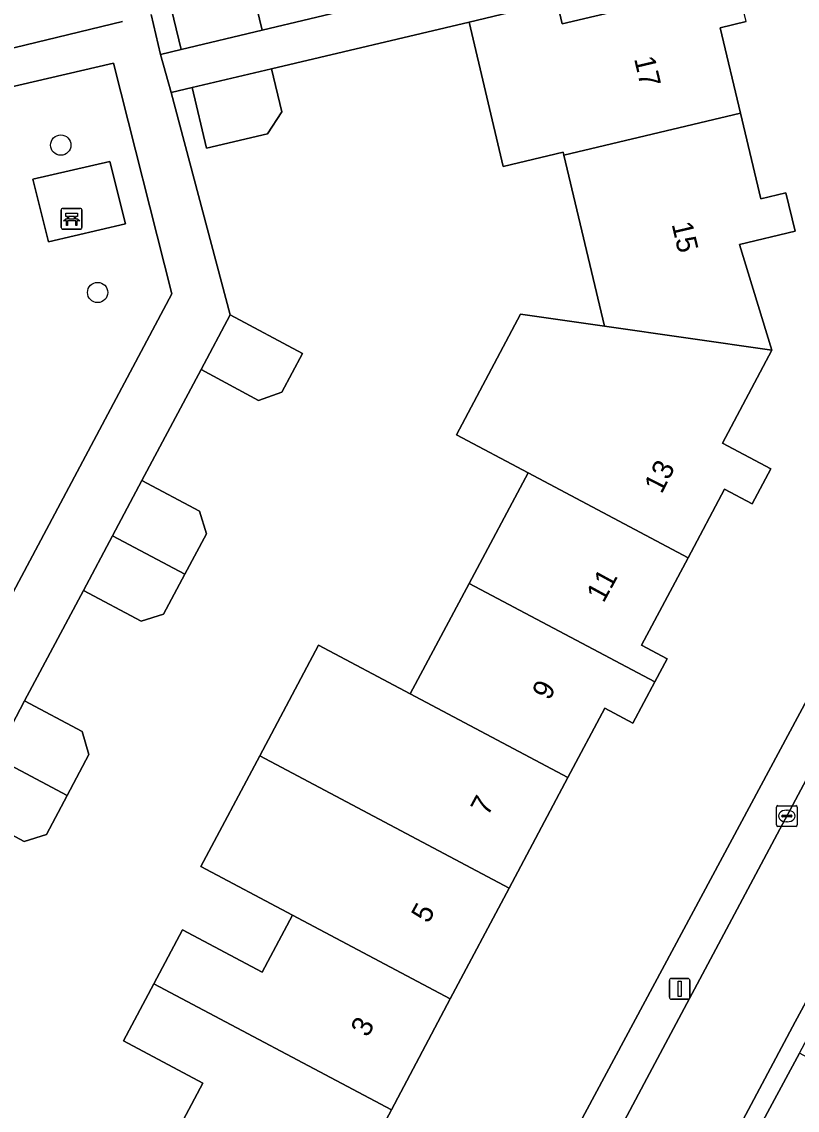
# Model space of a CAD drawing. Extents: x 158455 to 159797, y 387218 to 388672.
# Drawn here: x 159374 to 159411.4, y 388531.3 to 388583.8 of the extents above; entities that cross this region are included whole.
import ezdxf

# ---------------------------------------------------------------- set-up
doc = ezdxf.new("R2010")
doc.units = 0
for name, color, linetype in [('IMGEO_Bank', 7, 'Continuous'), ('IMGEO_Boom', 7, 'Continuous'), ('IMGEO_Erf', 7, 'Continuous'), ('IMGEO_Groenvoorziening', 7, 'Continuous'), ('IMGEO_Kolk', 7, 'Continuous'), ('IMGEO_Lichtmast', 7, 'Continuous'), ('IMGEO_Muur', 7, 'Continuous'), ('IMGEO_Pand', 7, 'Continuous'), ('IMGEO_Pand_nummerreeks', 7, 'Continuous'), ('IMGEO_Rijbaan_lokaal_open', 7, 'Continuous'), ('IMGEO_Terreindeel_zand', 7, 'Continuous'), ('IMGEO_Voetpad_open', 7, 'Continuous')]:
    doc.layers.add(name, color=color, linetype=linetype)

msp = doc.modelspace()

# ---------------------------------------------------------------- linework, layer by layer
at = {"layer": 'IMGEO_Bank'}
for p, q in [((159375.936, 388573.856), (159375.936, 388574.697)), ((159375.936, 388574.697), (159375.936, 388573.856)), ((159376.011, 388574.781), (159376.852, 388574.781)), ((159376.852, 388574.781), (159376.011, 388574.781)), ((159376.936, 388574.706), (159376.936, 388573.865)), ((159376.936, 388573.865), (159376.936, 388574.706)), ((159376.633, 388574.179), (159376.24, 388574.179)), ((159376.245, 388574.287), (159376.245, 388574.393)), ((159376.289, 388574.393), (159376.289, 388574.287)), ((159376.577, 388574.399), (159376.295, 388574.399)), ((159376.295, 388574.281), (159376.577, 388574.281)), ((159376.583, 388574.287), (159376.583, 388574.393)), ((159376.627, 388574.393), (159376.627, 388574.287)), ((159376.861, 388573.781), (159376.02, 388573.781)), ((159376.02, 388573.781), (159376.861, 388573.781))]:
    msp.add_line(p, q, dxfattribs=at)
for points in [[(159376.239, 388574.399), (159376.153, 388574.399), (159376.153, 388574.56), (159376.716, 388574.56), (159376.716, 388574.399), (159376.633, 388574.399)], [(159376.183, 388574.179), (159376.041, 388574.179), (159376.153, 388574.281), (159376.239, 388574.281)], [(159376.233, 388574.172), (159376.233, 388573.965), (159376.19, 388573.965), (159376.19, 388574.172)], [(159376.633, 388574.281), (159376.716, 388574.281), (159376.828, 388574.179), (159376.689, 388574.179)], [(159376.683, 388574.172), (159376.683, 388573.965), (159376.639, 388573.965), (159376.639, 388574.172)]]:
    msp.add_lwpolyline(points, dxfattribs=at)
for centre, radius, start, end in [((159376.014, 388574.703), 0.0779, 92.4484, 184.2845), ((159376.014, 388574.703), 0.0779, 92.4484, 184.2845), ((159376.858, 388574.703), 0.0779, 2.4484, 94.2845), ((159376.858, 388574.703), 0.0779, 2.4484, 94.2845), ((159376.183, 388574.172), 0.00671, 2.8957, 87.1043), ((159376.24, 388574.172), 0.00671, 92.8957, 177.1043), ((159376.238, 388574.392), 0.00671, 2.8957, 87.1043), ((159376.238, 388574.288), 0.00671, 272.8957, 357.1043), ((159376.295, 388574.392), 0.00671, 92.8957, 177.1043), ((159376.295, 388574.288), 0.00671, 182.8957, 267.1043), ((159376.577, 388574.392), 0.00671, 2.8957, 87.1043), ((159376.577, 388574.288), 0.00671, 272.8957, 357.1043), ((159376.634, 388574.392), 0.00671, 92.8957, 177.1043), ((159376.634, 388574.288), 0.00671, 182.8957, 267.1043), ((159376.632, 388574.172), 0.00671, 2.8957, 87.1043), ((159376.689, 388574.172), 0.00671, 92.8957, 177.1043), ((159376.014, 388573.859), 0.0779, 182.4484, 274.2845), ((159376.014, 388573.859), 0.0779, 182.4484, 274.2845), ((159376.858, 388573.859), 0.0779, 272.4484, 4.2845), ((159376.858, 388573.859), 0.0779, 272.4484, 4.2845)]:
    msp.add_arc(centre, radius, start, end, dxfattribs=at)
at = {"layer": 'IMGEO_Boom'}
for centre in [(159375.914, 388577.836), (159377.693, 388570.728)]:
    msp.add_circle(centre, 0.489, dxfattribs=at)
at = {"layer": 'IMGEO_Erf'}
for points in [[(159385.123, 388585.453), (159385.62, 388583.379), (159394.819, 388585.583)], [(159399.831, 388584.767), (159400.088, 388583.677), (159408.505, 388585.668)], [(159380.27, 388584.131), (159380.72, 388582.205), (159381.721, 388582.444), (159381.018, 388585.381)], [(159364.814, 388580.386), (159378.886, 388583.796)], [(159379.933, 388527.289), (159382.765, 388532.605), (159378.934, 388534.64), (159380.404, 388537.399), (159381.786, 388539.992), (159385.616, 388537.957), (159387.082, 388540.709), (159382.663, 388543.055), (159385.503, 388548.386), (159388.343, 388553.717), (159392.762, 388551.371), (159395.602, 388556.701), (159398.442, 388562.032), (159394.986, 388563.867), (159398.071, 388569.679), (159402.118, 388569.1), (159400.165, 388577.357), (159400.133, 388577.493), (159397.244, 388576.809), (159395.598, 388583.766), (159386.08, 388581.515), (159386.573, 388579.433), (159385.878, 388578.377), (159382.934, 388577.681), (159382.241, 388580.608), (159381.244, 388580.372), (159384.076, 388569.648), (159387.563, 388567.792), (159386.567, 388565.921), (159385.448, 388565.521), (159382.678, 388567.02), (159379.826, 388561.662), (159382.597, 388560.188), (159382.937, 388559.099), (159381.895, 388557.141), (159380.871, 388555.216), (159379.79, 388554.885), (159377.007, 388556.365), (159374.175, 388551.041), (159376.954, 388549.563), (159377.269, 388548.448), (159376.221, 388546.477), (159375.22, 388544.596), (159374.146, 388544.261), (159371.357, 388545.745)], [(159408.949, 388583.792), (159407.698, 388583.496), (159408.673, 388579.37), (159409.648, 388575.246), (159410.868, 388575.534), (159411.306, 388573.678), (159408.624, 388573.044), (159410.185, 388567.946), (159407.804, 388563.458), (159410.133, 388562.22), (159409.237, 388560.533), (159407.904, 388561.241), (159406.151, 388557.94), (159403.908, 388553.716), (159405.136, 388553.064), (159404.546, 388551.953), (159403.489, 388549.964), (159402.134, 388550.684), (159400.357, 388547.338), (159397.523, 388542.004), (159394.689, 388536.669), (159391.848, 388531.321), (159388.969, 388525.901)], [(159387.649, 388505.953), (159390.453, 388511.176), (159419.456, 388565.205)]]:
    msp.add_lwpolyline(points, dxfattribs=at)
msp.add_lwpolyline([(159427.261, 388525.601), (159425.62, 388522.528), (159422.843, 388524.012), (159420.352, 388525.342), (159421.992, 388528.414), (159411.512, 388534.057), (159406.568, 388524.876), (159409.097, 388523.541), (159407.88, 388521.237), (159413.128, 388518.465), (159418.433, 388515.664), (159419.609, 388517.888), (159424.914, 388515.085), (159426.43, 388517.954), (159428.475, 388516.874), (159428.001, 388515.976), (159431.261, 388514.254), (159436.701, 388511.381), (159440.497, 388518.973)], close=True, dxfattribs=at)
at = {"layer": 'IMGEO_Groenvoorziening'}
for points in [[(159381.271, 388570.659), (159378.462, 388581.785), (159362.479, 388578.079), (159355.4, 388566.571), (159361.041, 388542.607), (159367.171, 388544.163)], [(159374.567, 388576.184), (159378.277, 388577.044), (159379.037, 388574.037), (159375.326, 388573.177)]]:
    msp.add_lwpolyline(points, close=True, dxfattribs=at)
at = {"layer": 'IMGEO_Kolk'}
for p, q in [((159410.408, 388545.059), (159410.408, 388545.911)), ((159410.483, 388545.985), (159411.335, 388545.985)), ((159410.896, 388545.765), (159410.921, 388545.765)), ((159411.409, 388545.911), (159411.409, 388545.059)), ((159410.667, 388545.479), (159410.667, 388545.491)), ((159411.105, 388545.442), (159410.707, 388545.442)), ((159410.71, 388545.528), (159411.108, 388545.528)), ((159410.919, 388545.205), (159410.894, 388545.205)), ((159411.151, 388545.491), (159411.151, 388545.479)), ((159411.335, 388544.985), (159410.483, 388544.985))]:
    msp.add_line(p, q, dxfattribs=at)
for points in [[(159410.408, 388545.059), (159410.408, 388545.911)], [(159410.483, 388545.985), (159411.335, 388545.985)], [(159411.409, 388545.911), (159411.409, 388545.059)], [(159411.335, 388544.985), (159410.483, 388544.985)]]:
    msp.add_lwpolyline(points, dxfattribs=at)
for centre, radius, start, end in [((159410.485, 388545.909), 0.0765, 91.552, 178.448), ((159410.485, 388545.909), 0.0765, 91.552, 178.448), ((159411.333, 388545.909), 0.0765, 1.552, 88.448), ((159411.333, 388545.909), 0.0765, 1.552, 88.448), ((159410.707, 388545.488), 0.0403, 85.8775, 175.7526), ((159410.704, 388545.478), 0.0366, 178.938, 274.7102), ((159411.108, 388545.485), 0.043, 264.8664, 352.4533), ((159411.112, 388545.49), 0.0386, 1.7309, 96.639), ((159410.485, 388545.061), 0.0765, 181.552, 268.448), ((159410.485, 388545.061), 0.0765, 181.552, 268.448), ((159411.333, 388545.061), 0.0765, 271.552, 358.448), ((159411.333, 388545.061), 0.0765, 271.552, 358.448)]:
    msp.add_arc(centre, radius, start, end, dxfattribs=at)
for centre, major_axis, ratio, start_param, end_param in [((159410.895, 388545.485), (-0.387, 0.002), 0.722429, 4.712389, 7.853982), ((159410.92, 388545.485), (-0.39, 0.002), 0.717154, 1.570796, 4.712389)]:
    msp.add_ellipse(centre, major_axis=major_axis, ratio=ratio, start_param=start_param, end_param=end_param, dxfattribs=at)
at = {"layer": 'IMGEO_Lichtmast'}
for p, q in [((159405.246, 388536.754), (159405.246, 388537.554)), ((159405.246, 388537.554), (159405.246, 388536.754)), ((159405.346, 388537.654), (159406.136, 388537.654)), ((159406.136, 388537.654), (159405.346, 388537.654)), ((159406.236, 388537.554), (159406.236, 388536.754)), ((159406.236, 388536.754), (159406.236, 388537.554)), ((159406.136, 388536.654), (159405.346, 388536.654)), ((159405.346, 388536.654), (159406.136, 388536.654))]:
    msp.add_line(p, q, dxfattribs=at)
msp.add_lwpolyline([(159405.666, 388537.529), (159405.816, 388537.529), (159405.816, 388536.779), (159405.666, 388536.779), (159405.666, 388537.529)], dxfattribs=at)
for centre, start, end in [((159405.346, 388537.554), 90, 180), ((159405.346, 388537.554), 90, 180), ((159406.136, 388537.554), 0, 90), ((159406.136, 388537.554), 360, 90), ((159405.346, 388536.754), 180, 270), ((159405.346, 388536.754), 180, 270), ((159406.136, 388536.754), 270, 0), ((159406.136, 388536.754), 270, 0)]:
    msp.add_arc(centre, 0.1, start, end, dxfattribs=at)
at = {"layer": 'IMGEO_Muur'}
for points in [[(159382.241, 388580.608), (159381.244, 388580.372), (159384.076, 388569.648)], [(159382.678, 388567.02), (159379.826, 388561.662)], [(159377.007, 388556.365), (159374.175, 388551.041)]]:
    msp.add_lwpolyline(points, dxfattribs=at)
at = {"layer": 'IMGEO_Pand'}
for points in [[(159381.018, 388585.381), (159381.721, 388582.444), (159385.62, 388583.379), (159385.123, 388585.453), (159384.06, 388586.111)], [(159408.673, 388579.37), (159407.698, 388583.496), (159408.949, 388583.792), (159408.505, 388585.668), (159400.088, 388583.677), (159399.831, 388584.767), (159395.598, 388583.766), (159397.244, 388576.809), (159400.133, 388577.493), (159400.165, 388577.357)], [(159386.08, 388581.515), (159382.241, 388580.608), (159382.934, 388577.681), (159385.878, 388578.377), (159386.573, 388579.433)], [(159408.673, 388579.37), (159400.165, 388577.357), (159402.118, 388569.1), (159410.185, 388567.946), (159408.624, 388573.044), (159411.306, 388573.678), (159410.868, 388575.534), (159409.648, 388575.246)], [(159387.563, 388567.792), (159384.076, 388569.648), (159382.678, 388567.02), (159385.448, 388565.521), (159386.567, 388565.921)], [(159406.151, 388557.94), (159407.904, 388561.241), (159409.237, 388560.533), (159410.133, 388562.22), (159407.804, 388563.458), (159410.185, 388567.946), (159402.118, 388569.1), (159398.071, 388569.679), (159394.986, 388563.867), (159398.442, 388562.032)], [(159406.151, 388557.94), (159398.442, 388562.032), (159395.602, 388556.701), (159404.546, 388551.953), (159405.136, 388553.064), (159403.908, 388553.716)], [(159379.826, 388561.662), (159378.406, 388558.994), (159381.895, 388557.141), (159382.937, 388559.099), (159382.597, 388560.188)], [(159381.895, 388557.141), (159378.406, 388558.994), (159377.007, 388556.365), (159379.79, 388554.885), (159380.871, 388555.216)], [(159395.602, 388556.701), (159392.762, 388551.371), (159400.357, 388547.338), (159402.134, 388550.684), (159403.489, 388549.964), (159404.546, 388551.953)], [(159400.357, 388547.338), (159392.762, 388551.371), (159388.343, 388553.717), (159385.503, 388548.386), (159397.523, 388542.004)], [(159374.175, 388551.041), (159372.732, 388548.33), (159376.221, 388546.477), (159377.269, 388548.448), (159376.954, 388549.563)], [(159376.221, 388546.477), (159372.732, 388548.33), (159371.357, 388545.745), (159374.146, 388544.261), (159375.22, 388544.596)], [(159387.082, 388540.709), (159394.689, 388536.669), (159397.523, 388542.004), (159385.503, 388548.386), (159382.663, 388543.055)], [(159391.848, 388531.321), (159394.689, 388536.669), (159387.082, 388540.709), (159385.616, 388537.957), (159381.786, 388539.992), (159380.404, 388537.399)], [(159391.848, 388531.321), (159380.404, 388537.399), (159378.934, 388534.64), (159382.765, 388532.605), (159379.933, 388527.289), (159388.109, 388522.968), (159389.513, 388525.612), (159388.969, 388525.901)]]:
    msp.add_lwpolyline(points, close=True, dxfattribs=at)
at = {"layer": 'IMGEO_Rijbaan_lokaal_open'}
msp.add_lwpolyline([(159420.502, 388563.425), (159413.256, 388549.887), (159404.154, 388532.824), (159401.325, 388527.482), (159405.747, 388525.121), (159411.306, 388535.566), (159418.596, 388549.032), (159425.939, 388563.17)], dxfattribs=at)
at = {"layer": 'IMGEO_Terreindeel_zand'}
msp.add_lwpolyline([(159375.326, 388573.177), (159379.037, 388574.037), (159378.277, 388577.044), (159374.567, 388576.184)], close=True, dxfattribs=at)
at = {"layer": 'IMGEO_Voetpad_open'}
for points in [[(159399.831, 388584.767), (159415.748, 388588.531), (159415.28, 388590.486), (159400.297, 388586.896), (159396.431, 388585.969), (159394.819, 388585.583), (159385.62, 388583.379), (159381.721, 388582.444), (159380.72, 388582.205), (159381.244, 388580.372), (159382.241, 388580.608), (159386.08, 388581.515), (159395.598, 388583.766)], [(159361.041, 388542.607), (159355.4, 388566.571), (159362.479, 388578.079), (159378.462, 388581.785), (159381.271, 388570.659), (159367.171, 388544.163)]]:
    msp.add_lwpolyline(points, close=True, dxfattribs=at)
for points in [[(159372.732, 388548.33), (159374.175, 388551.041), (159377.007, 388556.365), (159378.406, 388558.994), (159379.826, 388561.662), (159382.678, 388567.02), (159384.076, 388569.648), (159381.244, 388580.372), (159380.72, 388582.205), (159380.27, 388584.131)], [(159378.886, 388583.796), (159364.814, 388580.386)], [(159419.456, 388565.205), (159390.453, 388511.176), (159391.063, 388510.66)], [(159391.451, 388509.346), (159392.201, 388510.803), (159396.095, 388517.605), (159400.019, 388525.016), (159401.325, 388527.482), (159404.154, 388532.824), (159413.256, 388549.887), (159420.502, 388563.425)], [(159425.939, 388563.17), (159418.596, 388549.032), (159411.306, 388535.566), (159405.747, 388525.121), (159404.436, 388522.657), (159403.414, 388520.737), (159399.096, 388512.737)], [(159399.839, 388512.272), (159403.083, 388518.282), (159402.938, 388518.359), (159406.421, 388524.954), (159406.568, 388524.876), (159411.512, 388534.057), (159412.397, 388535.701), (159413.887, 388538.468), (159416.624, 388543.74), (159419.564, 388549.177), (159422.392, 388554.429), (159425.036, 388559.784)]]:
    msp.add_lwpolyline(points, dxfattribs=at)

# ---------------------------------------------------------------- texts
at = {"layer": 'IMGEO_Pand_nummerreeks'}
for s, rotation, p in [('17', 283.3375, (159403.541, 388582.001)), ('15', 283.3375, (159405.351, 388574.022)), ('13', 63.0162, (159404.87, 388560.978)), ('11', 61.3824, (159402.071, 388555.723)), ('9', 61.3824, (159399.453, 388551.016)), ('7', 61.3824, (159396.491, 388545.443)), ('5', 61.3824, (159393.628, 388540.266)), ('3', 61.3824, (159390.709, 388534.777))]:
    msp.add_text(s, height=1, rotation=rotation, dxfattribs=at).set_placement(p)

doc.saveas('drawing.dxf')
